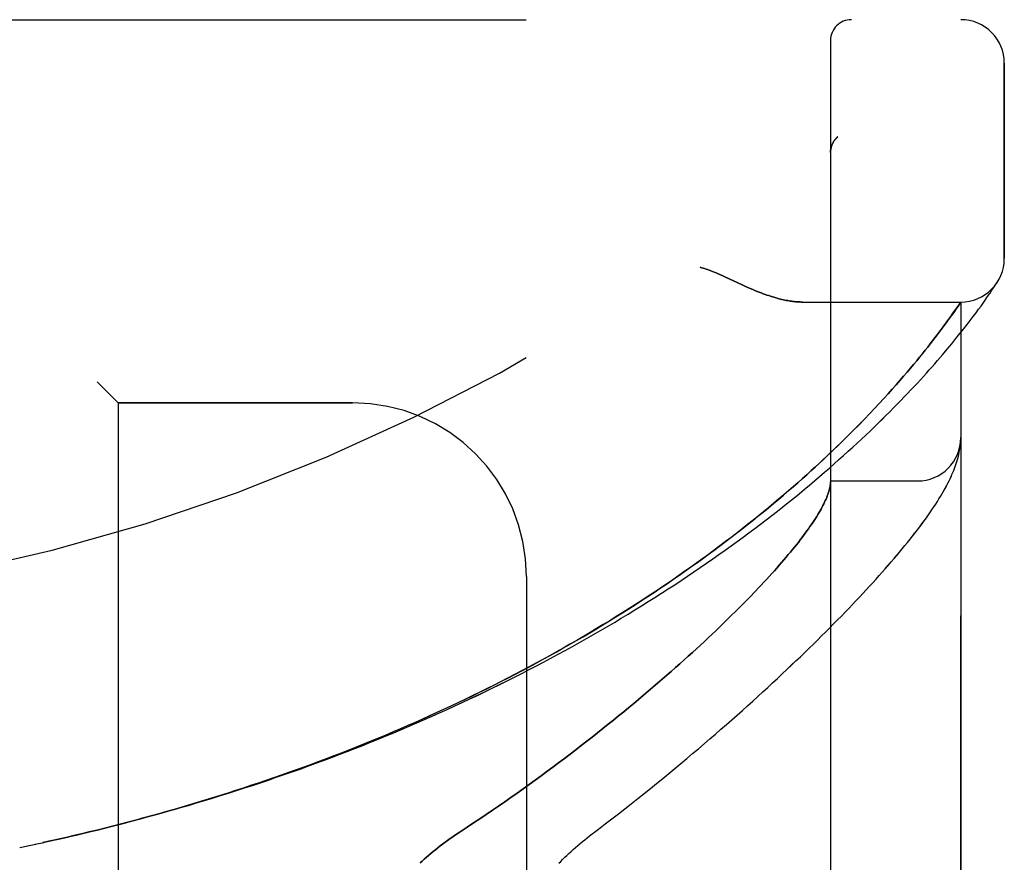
# Model space of a CAD drawing. Header units: inches. Extents: x 0 to 262, y 0 to 169.
# Tile 278 of 284: x 137.07 to 138.49, y 116.49 to 117.7. Entities that reach past the tile are written whole.
import ezdxf

# ---------------------------------------------------------------- set-up
doc = ezdxf.new("R2010")
doc.units = ezdxf.units.IN
doc.header["$LTSCALE"] = 14.384615
doc.header["$MEASUREMENT"] = 0
doc.linetypes.add('HIDDEN', pattern=[0.2, 0.1, -0.1])
doc.layers.add('LEFTHAND_DOOR_ASSEMBLY', color=7, linetype='CONTINUOUS')
doc.layers.add('RIGHTHAND_DOOR_ASSEMBLY', color=7, linetype='CONTINUOUS')

msp = doc.modelspace()

# ---------------------------------------------------------------- linework, layer by layer
at = {"layer": 'LEFTHAND_DOOR_ASSEMBLY', "color": 8, "linetype": 'HIDDEN'}
for p, q in [((136.3642, 117.7018), (138.4279, 117.7018)), ((138.2404, 115.0293), (138.2404, 117.6718)), ((138.4904, 117.358), (138.4904, 117.6393)), ((138.2507, 117.5331), (138.2505, 117.533)), ((138.2404, 117.5107), (138.2404, 117.5105)), ((138.0892, 117.3314), (138.1059, 117.3236)), ((138.1059, 117.3236), (138.1141, 117.3199)), ((138.4727, 117.3124), (138.475, 117.3158)), ((138.475, 117.3158), (138.4768, 117.3186)), ((138.4768, 117.3186), (138.4787, 117.3215)), ((138.4787, 117.3215), (138.4807, 117.3245)), ((138.4804, 117.324), (138.4801, 117.3236)), ((138.4804, 117.324), (138.4807, 117.3245)), ((138.4628, 117.2981), (138.4654, 117.3018)), ((138.4654, 117.3018), (138.4678, 117.3052)), ((138.4678, 117.3052), (138.4699, 117.3083)), ((138.4699, 117.3083), (138.4727, 117.3124)), ((138.1999, 117.2955), (138.4279, 117.2955)), ((138.4194, 117.2832), (138.4226, 117.2877)), ((138.4226, 117.2877), (138.4279, 117.2955)), ((138.4279, 115.4055), (138.4279, 117.2955)), ((138.4535, 117.2851), (138.4569, 117.2898)), ((138.4569, 117.2898), (138.46, 117.2941)), ((138.46, 117.2941), (138.4628, 117.2981)), ((138.4101, 117.2702), (138.4135, 117.2749)), ((138.4135, 117.2749), (138.4166, 117.2793)), ((138.4166, 117.2793), (138.4194, 117.2832)), ((138.4415, 117.2691), (138.4458, 117.2748)), ((138.4458, 117.2748), (138.4498, 117.2801)), ((138.4498, 117.2801), (138.4535, 117.2851)), ((138.3983, 117.2542), (138.4025, 117.2598)), ((138.4025, 117.2598), (138.4065, 117.2652)), ((138.4065, 117.2652), (138.4101, 117.2702)), ((138.4319, 117.2567), (138.4369, 117.2631)), ((138.4369, 117.2631), (138.4415, 117.2691)), ((138.3906, 117.2441), (138.3938, 117.2482)), ((138.3938, 117.2482), (138.3983, 117.2542)), ((138.4209, 117.2429), (138.4266, 117.25)), ((138.4266, 117.25), (138.4319, 117.2567)), ((138.3766, 117.2261), (138.3803, 117.2308)), ((138.3803, 117.2308), (138.3839, 117.2354)), ((138.3839, 117.2354), (138.3873, 117.2398)), ((138.3873, 117.2398), (138.3906, 117.2441)), ((138.4083, 117.2277), (138.4148, 117.2355)), ((138.4148, 117.2355), (138.4209, 117.2429)), ((138.3644, 117.211), (138.3686, 117.2162)), ((138.3686, 117.2162), (138.3727, 117.2212)), ((138.3727, 117.2212), (138.3766, 117.2261)), ((138.4015, 117.2196), (138.4083, 117.2277)), ((138.3553, 117.2002), (138.3599, 117.2057)), ((138.3599, 117.2057), (138.3644, 117.211)), ((138.3403, 117.1826), (138.3455, 117.1887)), ((138.3455, 117.1887), (138.3505, 117.1945)), ((138.3505, 117.1945), (138.3553, 117.2002)), ((137.1854, 117.1805), (137.2154, 117.1505)), ((138.3291, 117.17), (138.3348, 117.1764)), ((138.3348, 117.1764), (138.3403, 117.1826)), ((138.317, 117.1565), (138.3232, 117.1634)), ((138.3232, 117.1634), (138.3291, 117.17)), ((137.2154, 117.1505), (137.2154, 115.5505)), ((137.5529, 117.1505), (137.2154, 117.1505)), ((138.3037, 117.1422), (138.3105, 117.1495)), ((138.3105, 117.1495), (138.317, 117.1565)), ((138.2891, 117.1269), (138.2965, 117.1346)), ((138.2965, 117.1346), (138.3037, 117.1422)), ((138.273, 117.1105), (138.2812, 117.1188)), ((138.2812, 117.1188), (138.2891, 117.1269)), ((138.2642, 117.1018), (138.273, 117.1105)), ((138.4271, 117.0882), (138.4272, 117.0889)), ((138.4273, 117.09), (138.4274, 117.0906)), ((138.4274, 117.0906), (138.4275, 117.0913)), ((138.4275, 117.092), (138.4276, 117.0927)), ((138.4275, 117.0913), (138.4275, 117.092)), ((138.4276, 117.0933), (138.4277, 117.094)), ((138.4276, 117.0927), (138.4276, 117.0933)), ((138.4277, 117.0947), (138.4278, 117.0954)), ((138.4277, 117.094), (138.4277, 117.0947)), ((138.4269, 117.0871), (138.4271, 117.0882)), ((138.2404, 117.038), (138.3654, 117.038)), ((137.8029, 116.9005), (137.8029, 115.8005)), ((138.1323, 116.8794), (138.1237, 116.8705)), ((138.1237, 116.8705), (138.1147, 116.8613)), ((138.1054, 116.852), (138.0957, 116.8424)), ((138.1147, 116.8613), (138.1054, 116.852)), ((137.1073, 116.5177), (137.1318, 116.5231)), ((137.0739, 116.5106), (137.0854, 116.513)), ((137.085, 116.5129), (137.097, 116.5154)), ((137.0962, 116.5153), (137.1086, 116.518))]:
    msp.add_line(p, q, dxfattribs=at)
for points in [[(138.2466, 117.5287), (138.2462, 117.5283), (138.2459, 117.5278), (138.2456, 117.5273), (138.2452, 117.5268), (138.2449, 117.5263), (138.2446, 117.5258), (138.2443, 117.5252), (138.244, 117.5247), (138.2437, 117.5242), (138.2434, 117.5236), (138.2432, 117.5231), (138.2429, 117.5225), (138.2427, 117.522), (138.2425, 117.5214)], [(138.2466, 117.5287), (138.2468, 117.529), (138.247, 117.5292), (138.2472, 117.5294), (138.2473, 117.5297), (138.2475, 117.5299), (138.2477, 117.5301), (138.2479, 117.5303), (138.2481, 117.5306), (138.2483, 117.5308), (138.2485, 117.531), (138.2487, 117.5312), (138.2489, 117.5314), (138.2491, 117.5316), (138.2493, 117.5319), (138.2496, 117.5321), (138.2498, 117.5323), (138.25, 117.5325), (138.2502, 117.5327), (138.2505, 117.5329), (138.2507, 117.5331)], [(138.2425, 117.5214), (138.2422, 117.5208), (138.242, 117.5202), (138.2418, 117.5197), (138.2417, 117.5191), (138.2415, 117.5185), (138.2413, 117.5179), (138.2412, 117.5173), (138.2411, 117.5167), (138.2409, 117.5161), (138.2408, 117.5155), (138.2407, 117.5148), (138.2406, 117.5142), (138.2406, 117.5136), (138.2405, 117.513), (138.2405, 117.5124), (138.2404, 117.5117), (138.2404, 117.5111), (138.2404, 117.5107)], [(138.0529, 117.3455), (138.055, 117.3449), (138.057, 117.3443), (138.0591, 117.3436), (138.0613, 117.3429), (138.0634, 117.3422), (138.0657, 117.3414), (138.0681, 117.3405), (138.0705, 117.3395), (138.0732, 117.3384), (138.076, 117.3373), (138.079, 117.336), (138.0822, 117.3346), (138.0856, 117.3331), (138.0892, 117.3314)], [(138.1141, 117.3199), (138.1179, 117.3181), (138.1215, 117.3165), (138.125, 117.315), (138.1284, 117.3136), (138.1316, 117.3122), (138.1348, 117.3109), (138.1378, 117.3097), (138.1407, 117.3086), (138.1436, 117.3075), (138.1463, 117.3065), (138.149, 117.3056), (138.1517, 117.3047), (138.1542, 117.3038), (138.1567, 117.303), (138.1591, 117.3023), (138.1615, 117.3016), (138.1638, 117.3009), (138.1661, 117.3003), (138.1683, 117.2998), (138.1705, 117.2993), (138.1726, 117.2988), (138.1747, 117.2983), (138.1768, 117.2979), (138.1788, 117.2975), (138.1807, 117.2972), (138.1826, 117.2969), (138.1845, 117.2966), (138.1864, 117.2964), (138.1882, 117.2962), (138.1899, 117.296), (138.1917, 117.2959), (138.1934, 117.2957), (138.1951, 117.2957), (138.1967, 117.2956), (138.1983, 117.2955), (138.1999, 117.2955)], [(137.1318, 116.5231), (137.1434, 116.5258), (137.155, 116.5285), (137.1666, 116.5313), (137.1782, 116.5341), (137.1898, 116.5369), (137.2014, 116.5398), (137.213, 116.5427), (137.2245, 116.5457), (137.2361, 116.5488), (137.2477, 116.5519), (137.2593, 116.555), (137.2708, 116.5582), (137.2824, 116.5614), (137.2939, 116.5647), (137.3054, 116.568), (137.317, 116.5713), (137.3285, 116.5748), (137.34, 116.5782), (137.3515, 116.5817), (137.363, 116.5853), (137.3745, 116.5889), (137.386, 116.5926), (137.3974, 116.5963), (137.4089, 116.6), (137.4203, 116.6038), (137.4317, 116.6077), (137.4431, 116.6116), (137.4545, 116.6155), (137.4659, 116.6195), (137.4772, 116.6235), (137.4886, 116.6276), (137.4999, 116.6318), (137.5112, 116.636), (137.5225, 116.6402), (137.5337, 116.6445), (137.545, 116.6488), (137.5562, 116.6532), (137.5674, 116.6576), (137.5786, 116.6621), (137.5897, 116.6666), (137.6009, 116.6712), (137.612, 116.6758), (137.6231, 116.6804), (137.6341, 116.6851), (137.6452, 116.6899), (137.6562, 116.6947), (137.6671, 116.6995), (137.6781, 116.7044), (137.689, 116.7094), (137.6999, 116.7143), (137.7107, 116.7194), (137.7215, 116.7244), (137.7323, 116.7296), (137.7431, 116.7347), (137.7538, 116.7399), (137.7645, 116.7452), (137.7751, 116.7505), (137.7857, 116.7558), (137.7963, 116.7612), (137.8068, 116.7666), (137.8173, 116.772), (137.8277, 116.7775), (137.8381, 116.7831), (137.8484, 116.7887), (137.8587, 116.7943), (137.869, 116.7999), (137.8792, 116.8056), (137.8893, 116.8113), (137.8994, 116.8171), (137.9095, 116.8229), (137.9195, 116.8287), (137.9294, 116.8346), (137.9393, 116.8405), (137.9491, 116.8464), (137.9589, 116.8524), (137.9686, 116.8584), (137.9782, 116.8644), (137.9878, 116.8704), (137.9973, 116.8765), (138.0068, 116.8826), (138.0162, 116.8887), (138.0255, 116.8948), (138.0347, 116.901), (138.0439, 116.9072), (138.053, 116.9134), (138.062, 116.9196), (138.071, 116.9258), (138.0799, 116.932), (138.0887, 116.9383), (138.0974, 116.9446), (138.106, 116.9508), (138.1146, 116.9571), (138.123, 116.9634), (138.1314, 116.9696), (138.1397, 116.9759), (138.1479, 116.9822), (138.156, 116.9885), (138.164, 116.9947), (138.1719, 117.001), (138.1797, 117.0072), (138.1875, 117.0135), (138.1951, 117.0197), (138.2026, 117.0259), (138.2101, 117.0321), (138.2174, 117.0383), (138.2247, 117.0444), (138.2318, 117.0506), (138.2388, 117.0567), (138.2457, 117.0627), (138.2526, 117.0688), (138.2593, 117.0748), (138.2659, 117.0807), (138.2723, 117.0866), (138.2787, 117.0925), (138.285, 117.0983), (138.2911, 117.1041), (138.2972, 117.1099), (138.3031, 117.1155), (138.3089, 117.1212), (138.3146, 117.1268), (138.3202, 117.1323), (138.3257, 117.1377), (138.331, 117.1431), (138.3363, 117.1484), (138.3414, 117.1537), (138.3464, 117.1589), (138.3513, 117.164), (138.3561, 117.1691), (138.3608, 117.1741), (138.3653, 117.179), (138.3698, 117.1838), (138.3741, 117.1886), (138.3784, 117.1933), (138.3825, 117.1979), (138.3865, 117.2024), (138.3904, 117.2068), (138.3942, 117.2112), (138.4015, 117.2196)], [(137.1296, 116.5227), (137.1407, 116.5252), (137.1518, 116.5278), (137.1629, 116.5304), (137.1741, 116.5331), (137.1852, 116.5358), (137.1963, 116.5386), (137.2074, 116.5414), (137.2185, 116.5443), (137.2296, 116.5472), (137.2407, 116.5501), (137.2518, 116.5531), (137.2628, 116.5561), (137.2739, 116.5592), (137.285, 116.5623), (137.296, 116.5655), (137.3071, 116.5687), (137.3181, 116.5719), (137.3291, 116.5752), (137.3402, 116.5786), (137.3512, 116.582), (137.3622, 116.5854), (137.3731, 116.5889), (137.3841, 116.5924), (137.3951, 116.596), (137.406, 116.5996), (137.417, 116.6032), (137.4279, 116.607), (137.4388, 116.6107), (137.4497, 116.6145), (137.4605, 116.6183), (137.4714, 116.6222), (137.4822, 116.6262), (137.4931, 116.6301), (137.5039, 116.6342), (137.5147, 116.6382), (137.5254, 116.6423), (137.5362, 116.6465), (137.5469, 116.6507), (137.5576, 116.655), (137.5683, 116.6593), (137.5789, 116.6636), (137.5896, 116.668), (137.6002, 116.6724), (137.6108, 116.6769), (137.6213, 116.6814), (137.6319, 116.686), (137.6424, 116.6906), (137.6529, 116.6952), (137.6633, 116.6999), (137.6737, 116.7047), (137.6841, 116.7095), (137.6945, 116.7143), (137.7048, 116.7192), (137.7151, 116.7241), (137.7254, 116.7291), (137.7356, 116.7341), (137.7458, 116.7391), (137.756, 116.7442), (137.7661, 116.7493), (137.7762, 116.7545), (137.7863, 116.7597), (137.7963, 116.765), (137.8062, 116.7703), (137.8162, 116.7756), (137.826, 116.781), (137.8359, 116.7864), (137.8457, 116.7918), (137.8554, 116.7973), (137.8651, 116.8028), (137.8748, 116.8084), (137.8844, 116.814), (137.894, 116.8196), (137.9035, 116.8253), (137.9129, 116.831), (137.9223, 116.8367), (137.9317, 116.8425), (137.9409, 116.8483), (137.9502, 116.8541), (137.9594, 116.86), (137.9685, 116.8659), (137.9775, 116.8718), (137.9865, 116.8777), (137.9954, 116.8836), (138.0043, 116.8896), (138.0131, 116.8956), (138.0218, 116.9017), (138.0305, 116.9077), (138.039, 116.9138), (138.0476, 116.9198), (138.056, 116.9259), (138.0644, 116.932), (138.0726, 116.9381), (138.0809, 116.9442), (138.089, 116.9504), (138.097, 116.9565), (138.105, 116.9627), (138.1129, 116.9688), (138.1207, 116.9749), (138.1284, 116.9811), (138.136, 116.9872), (138.1435, 116.9933), (138.151, 116.9994), (138.1583, 117.0055), (138.1655, 117.0116), (138.1727, 117.0177), (138.1797, 117.0237), (138.1866, 117.0297), (138.1933, 117.0355), (138.1998, 117.0413), (138.2061, 117.047), (138.2123, 117.0526), (138.2183, 117.058), (138.224, 117.0633), (138.2296, 117.0685), (138.235, 117.0735), (138.2402, 117.0785), (138.2453, 117.0833), (138.2502, 117.0881), (138.255, 117.0927), (138.2642, 117.1018)], [(138.4272, 117.0889), (138.4272, 117.0893), (138.4273, 117.09)], [(138.4278, 117.0954), (138.4278, 117.0958), (138.4278, 117.0961), (138.4278, 117.0965), (138.4279, 117.0969), (138.4279, 117.0972), (138.4279, 117.0976), (138.4279, 117.098), (138.4279, 117.0984), (138.4279, 117.0987), (138.4279, 117.0991), (138.4279, 117.0995), (138.4279, 117.0997)], [(137.8937, 116.5273), (137.9067, 116.5372), (137.9163, 116.5445), (137.9258, 116.5518), (137.9352, 116.5591), (137.9445, 116.5664), (137.9538, 116.5737), (137.963, 116.581), (137.9721, 116.5883), (137.9812, 116.5955), (137.9901, 116.6028), (137.999, 116.61), (138.0078, 116.6172), (138.0164, 116.6244), (138.0251, 116.6315), (138.0336, 116.6387), (138.042, 116.6458), (138.0503, 116.6528), (138.0586, 116.6599), (138.0667, 116.6668), (138.0748, 116.6738), (138.0827, 116.6807), (138.0906, 116.6876), (138.0984, 116.6944), (138.106, 116.7012), (138.1136, 116.708), (138.1211, 116.7147), (138.1285, 116.7213), (138.1358, 116.728), (138.143, 116.7345), (138.15, 116.741), (138.157, 116.7475), (138.1639, 116.7539), (138.1707, 116.7603), (138.1774, 116.7666), (138.184, 116.7728), (138.1906, 116.779), (138.197, 116.7852), (138.2033, 116.7913), (138.2095, 116.7973), (138.2157, 116.8033), (138.2217, 116.8092), (138.2276, 116.8151), (138.2335, 116.8209), (138.2392, 116.8267), (138.2449, 116.8324), (138.2505, 116.8381), (138.256, 116.8437), (138.2614, 116.8492), (138.2667, 116.8547), (138.2719, 116.8602), (138.277, 116.8656), (138.282, 116.8709), (138.287, 116.8762), (138.2918, 116.8814), (138.2966, 116.8866), (138.3013, 116.8917), (138.3059, 116.8968), (138.3104, 116.9018), (138.3149, 116.9068), (138.3192, 116.9118), (138.3235, 116.9166), (138.3277, 116.9215), (138.3318, 116.9263), (138.3358, 116.931), (138.3398, 116.9357), (138.3437, 116.9404), (138.3475, 116.945), (138.3512, 116.9496), (138.3548, 116.9542), (138.3584, 116.9587), (138.3619, 116.9632), (138.3654, 116.9677), (138.3688, 116.9721), (138.372, 116.9765), (138.3752, 116.9809), (138.3783, 116.9851), (138.3813, 116.9893), (138.3841, 116.9934), (138.3868, 116.9973), (138.3893, 117.0012), (138.3918, 117.0049), (138.3941, 117.0086), (138.3963, 117.0121), (138.3985, 117.0156), (138.4005, 117.019), (138.4024, 117.0223), (138.4043, 117.0256), (138.406, 117.0288), (138.4077, 117.032), (138.4094, 117.0351), (138.4109, 117.0382), (138.4124, 117.0412), (138.4138, 117.0442), (138.4151, 117.0472), (138.4164, 117.0502), (138.4176, 117.0532), (138.4188, 117.0561), (138.4199, 117.059), (138.4209, 117.0619), (138.4218, 117.0648), (138.4227, 117.0677), (138.4235, 117.0706), (138.4243, 117.0735), (138.425, 117.0763), (138.4256, 117.0791), (138.4261, 117.0818), (138.4266, 117.0845), (138.4269, 117.0871)], [(138.2402, 117.034), (138.24, 117.0322), (138.2397, 117.0304), (138.2394, 117.0286), (138.239, 117.0267), (138.2385, 117.0247), (138.2379, 117.0227), (138.2372, 117.0207), (138.2365, 117.0186), (138.2357, 117.0165), (138.2349, 117.0143), (138.2339, 117.012), (138.2329, 117.0097), (138.2318, 117.0074), (138.2307, 117.005), (138.2294, 117.0026), (138.2281, 117.0001), (138.2268, 116.9975), (138.2253, 116.9949), (138.2238, 116.9923), (138.2221, 116.9896), (138.2205, 116.9868), (138.2187, 116.984), (138.2168, 116.9812), (138.2149, 116.9783), (138.2129, 116.9753), (138.2108, 116.9723), (138.2087, 116.9692), (138.2065, 116.9661), (138.2041, 116.9629), (138.2017, 116.9597), (138.1993, 116.9564), (138.1967, 116.9531), (138.1941, 116.9497), (138.1914, 116.9463), (138.1886, 116.9428), (138.1857, 116.9392), (138.1827, 116.9356), (138.1797, 116.932), (138.1765, 116.9282), (138.1733, 116.9245), (138.17, 116.9206), (138.1667, 116.9168), (138.1632, 116.9128), (138.1596, 116.9088), (138.156, 116.9048), (138.1523, 116.9007), (138.1484, 116.8965), (138.1445, 116.8923), (138.1406, 116.8881), (138.1365, 116.8838), (138.1323, 116.8794)], [(138.2404, 117.037), (138.2404, 117.0368), (138.2404, 117.0365), (138.2404, 117.0361), (138.2404, 117.0358), (138.2403, 117.0354), (138.2403, 117.0349), (138.2403, 117.0345), (138.2402, 117.034)], [(138.0957, 116.8424), (138.0857, 116.8326), (138.0805, 116.8276), (138.0752, 116.8226), (138.0699, 116.8175), (138.0644, 116.8124), (138.0589, 116.8072), (138.0532, 116.802), (138.0475, 116.7967), (138.0417, 116.7914), (138.0357, 116.786), (138.0297, 116.7805), (138.0236, 116.7751), (138.0174, 116.7695), (138.0111, 116.764), (138.0047, 116.7584), (137.9982, 116.7527), (137.9916, 116.747), (137.9849, 116.7412), (137.9781, 116.7355), (137.9713, 116.7296), (137.9643, 116.7238), (137.9573, 116.7179), (137.9501, 116.7119), (137.9429, 116.706), (137.9355, 116.7), (137.9281, 116.6939), (137.9206, 116.6879), (137.913, 116.6818), (137.9053, 116.6757), (137.8976, 116.6696), (137.8897, 116.6634), (137.8818, 116.6572), (137.8738, 116.6511), (137.8657, 116.6449), (137.8575, 116.6386), (137.8492, 116.6324), (137.8409, 116.6262), (137.8325, 116.62), (137.824, 116.6137), (137.8155, 116.6075), (137.8069, 116.6013), (137.7982, 116.5951), (137.7895, 116.5889), (137.7807, 116.5827), (137.7718, 116.5765), (137.7629, 116.5703), (137.754, 116.5642), (137.745, 116.5581), (137.736, 116.552), (137.7269, 116.546), (137.7178, 116.54), (137.7047, 116.5314)], [(137.7047, 116.5314), (137.7008, 116.5288), (137.697, 116.5262), (137.6932, 116.5236), (137.6895, 116.5209), (137.6859, 116.5182), (137.6823, 116.5155), (137.6787, 116.5128), (137.6753, 116.5101), (137.6719, 116.5074), (137.6686, 116.5047), (137.6653, 116.502), (137.6621, 116.4993), (137.659, 116.4966), (137.656, 116.4939), (137.653, 116.4912), (137.6501, 116.4885)], [(137.8494, 116.4879), (137.8522, 116.4907), (137.855, 116.4936), (137.858, 116.4965), (137.861, 116.4993), (137.864, 116.5022), (137.8671, 116.5051), (137.8703, 116.5079), (137.8735, 116.5107), (137.8768, 116.5136), (137.8801, 116.5164), (137.8834, 116.5192), (137.8868, 116.5219), (137.8903, 116.5246), (137.8937, 116.5273)]]:
    msp.add_lwpolyline(points, dxfattribs=at)
for centre, radius, start, end in [((136.4279, 119.6256), 2.7751, 270, 316.1116), ((138.2704, 117.6718), 0.03, 90, 180), ((138.4279, 117.6393), 0.0625, 0, 90), ((138.4279, 117.358), 0.0625, 270, 360), ((137.5529, 116.9005), 0.25, 0, 90), ((138.3654, 117.1005), 0.0625, 270, 360)]:
    msp.add_arc(centre, radius, start, end, dxfattribs=at)
at = {"layer": 'RIGHTHAND_DOOR_ASSEMBLY', "color": 8, "linetype": 'HIDDEN'}
for p, q in [((136.3642, 117.7018), (138.4279, 117.7018)), ((138.2404, 117.6718), (138.2404, 115.0293)), ((138.4904, 117.6393), (138.4904, 117.358)), ((138.2507, 117.5331), (138.2505, 117.533)), ((138.2404, 117.5105), (138.2404, 117.5107)), ((138.106, 117.3236), (138.0892, 117.3314)), ((138.1141, 117.3199), (138.106, 117.3236)), ((138.4727, 117.3124), (138.475, 117.3158)), ((138.475, 117.3158), (138.4768, 117.3186)), ((138.4768, 117.3186), (138.4787, 117.3215)), ((138.4787, 117.3215), (138.4804, 117.324)), ((138.4628, 117.2981), (138.4654, 117.3018)), ((138.4654, 117.3018), (138.4678, 117.3052)), ((138.4678, 117.3052), (138.4699, 117.3083)), ((138.4699, 117.3083), (138.4727, 117.3124)), ((138.1999, 117.2955), (138.4279, 117.2955)), ((138.4238, 117.2896), (138.4211, 117.2856)), ((138.4279, 117.2955), (138.4238, 117.2896)), ((138.4279, 117.2955), (138.4279, 115.4055)), ((138.4535, 117.2851), (138.4569, 117.2898)), ((138.4569, 117.2898), (138.46, 117.2941)), ((138.46, 117.2941), (138.4628, 117.2981)), ((138.4146, 117.2763), (138.4113, 117.2717)), ((138.4176, 117.2806), (138.4146, 117.2763)), ((138.4211, 117.2856), (138.4176, 117.2806)), ((138.4415, 117.2691), (138.4458, 117.2748)), ((138.4458, 117.2748), (138.4498, 117.2801)), ((138.4498, 117.2801), (138.4535, 117.2851)), ((138.4039, 117.2616), (138.3998, 117.2561)), ((138.4077, 117.2669), (138.4039, 117.2616)), ((138.4113, 117.2717), (138.4077, 117.2669)), ((138.4319, 117.2567), (138.4369, 117.2631)), ((138.4369, 117.2631), (138.4415, 117.2691)), ((138.3938, 117.2482), (138.3906, 117.2441)), ((138.4209, 117.2429), (138.4266, 117.25)), ((138.4266, 117.25), (138.4319, 117.2567)), ((138.3803, 117.2308), (138.3766, 117.2261)), ((138.3839, 117.2354), (138.3803, 117.2308)), ((138.3873, 117.2398), (138.3839, 117.2354)), ((138.3906, 117.2441), (138.3873, 117.2398)), ((138.4083, 117.2277), (138.4148, 117.2355)), ((138.4148, 117.2355), (138.4209, 117.2429)), ((138.3686, 117.2163), (138.3644, 117.2111)), ((138.3727, 117.2213), (138.3686, 117.2163)), ((138.3766, 117.2261), (138.3727, 117.2213)), ((138.4015, 117.2196), (138.4083, 117.2277)), ((138.36, 117.2058), (138.3554, 117.2003)), ((138.3644, 117.2111), (138.36, 117.2058)), ((138.3456, 117.1887), (138.3403, 117.1827)), ((138.3506, 117.1946), (138.3456, 117.1887)), ((138.3554, 117.2003), (138.3506, 117.1946)), ((137.2154, 117.1505), (137.1854, 117.1805)), ((138.3349, 117.1765), (138.3292, 117.1701)), ((138.3403, 117.1827), (138.3349, 117.1765)), ((138.3233, 117.1635), (138.3171, 117.1567)), ((138.3292, 117.1701), (138.3233, 117.1635)), ((137.2154, 117.1505), (137.2154, 115.5505)), ((137.2154, 117.1505), (137.5529, 117.1505)), ((138.3106, 117.1496), (138.3038, 117.1423)), ((138.3171, 117.1567), (138.3106, 117.1496)), ((138.2967, 117.1348), (138.2892, 117.127)), ((138.3038, 117.1423), (138.2967, 117.1348)), ((138.2814, 117.119), (138.2732, 117.1107)), ((138.2892, 117.127), (138.2814, 117.119)), ((138.2732, 117.1107), (138.2645, 117.102)), ((138.4271, 117.0882), (138.4272, 117.0889)), ((138.4272, 117.0889), (138.4273, 117.0896)), ((138.4273, 117.0903), (138.4274, 117.091)), ((138.4273, 117.0896), (138.4273, 117.0903)), ((138.4274, 117.091), (138.4275, 117.0916)), ((138.4275, 117.0916), (138.4276, 117.0923)), ((138.4276, 117.093), (138.4277, 117.0937)), ((138.4276, 117.0923), (138.4276, 117.093)), ((138.4277, 117.0944), (138.4278, 117.0951)), ((138.4277, 117.0937), (138.4277, 117.0944)), ((138.4269, 117.0871), (138.4271, 117.0882)), ((138.2404, 117.038), (138.3654, 117.038)), ((137.8029, 116.9005), (137.8029, 115.8005)), ((138.1237, 116.8705), (138.1323, 116.8794)), ((138.1147, 116.8613), (138.1237, 116.8705)), ((138.0957, 116.8424), (138.1054, 116.852)), ((138.1054, 116.852), (138.1147, 116.8613)), ((137.1318, 116.5231), (137.1185, 116.5202)), ((137.0739, 116.5106), (137.0854, 116.513)), ((137.085, 116.5129), (137.097, 116.5154)), ((137.0962, 116.5153), (137.1086, 116.518)), ((137.1202, 116.5205), (137.1073, 116.5177))]:
    msp.add_line(p, q, dxfattribs=at)
for points in [[(138.2424, 117.5213), (138.2426, 117.5219), (138.2429, 117.5224), (138.2431, 117.523), (138.2434, 117.5236), (138.2437, 117.5241), (138.244, 117.5247), (138.2443, 117.5252), (138.2446, 117.5257), (138.2449, 117.5263), (138.2452, 117.5268), (138.2456, 117.5273), (138.2459, 117.5278), (138.2463, 117.5283), (138.2466, 117.5288)], [(138.2507, 117.5331), (138.2505, 117.5329), (138.2502, 117.5327), (138.25, 117.5325), (138.2498, 117.5323), (138.2496, 117.5321), (138.2494, 117.5319), (138.2491, 117.5316), (138.2489, 117.5314), (138.2487, 117.5312), (138.2485, 117.531), (138.2483, 117.5308), (138.2481, 117.5306), (138.2479, 117.5303), (138.2477, 117.5301), (138.2475, 117.5299), (138.2473, 117.5297), (138.2472, 117.5295), (138.247, 117.5292), (138.2468, 117.529), (138.2466, 117.5288)], [(138.2404, 117.5107), (138.2404, 117.5111), (138.2404, 117.5117), (138.2405, 117.5123), (138.2405, 117.513), (138.2406, 117.5136), (138.2406, 117.5142), (138.2407, 117.5148), (138.2408, 117.5154), (138.2409, 117.516), (138.241, 117.5166), (138.2412, 117.5172), (138.2413, 117.5178), (138.2415, 117.5184), (138.2416, 117.519), (138.2418, 117.5196), (138.242, 117.5201), (138.2422, 117.5207), (138.2424, 117.5213)], [(138.0892, 117.3314), (138.0856, 117.3331), (138.0822, 117.3346), (138.079, 117.336), (138.076, 117.3373), (138.0732, 117.3384), (138.0705, 117.3395), (138.0681, 117.3405), (138.0657, 117.3414), (138.0634, 117.3422), (138.0613, 117.3429), (138.0591, 117.3436), (138.057, 117.3443), (138.055, 117.3449), (138.0529, 117.3455)], [(138.1999, 117.2955), (138.1983, 117.2955), (138.1967, 117.2956), (138.1951, 117.2957), (138.1934, 117.2957), (138.1917, 117.2959), (138.1899, 117.296), (138.1882, 117.2962), (138.1864, 117.2964), (138.1845, 117.2966), (138.1826, 117.2969), (138.1807, 117.2972), (138.1788, 117.2975), (138.1768, 117.2979), (138.1747, 117.2983), (138.1726, 117.2988), (138.1705, 117.2993), (138.1683, 117.2998), (138.1661, 117.3003), (138.1638, 117.3009), (138.1615, 117.3016), (138.1591, 117.3023), (138.1567, 117.303), (138.1542, 117.3038), (138.1517, 117.3047), (138.149, 117.3056), (138.1463, 117.3065), (138.1436, 117.3075), (138.1407, 117.3086), (138.1378, 117.3097), (138.1348, 117.3109), (138.1316, 117.3122), (138.1284, 117.3136), (138.125, 117.315), (138.1216, 117.3165), (138.1179, 117.3181), (138.1141, 117.3199)], [(138.3998, 117.2561), (138.3953, 117.2502), (138.3938, 117.2482)], [(137.1318, 116.5231), (137.1434, 116.5258), (137.155, 116.5285), (137.1666, 116.5313), (137.1782, 116.5341), (137.1898, 116.5369), (137.2014, 116.5398), (137.213, 116.5427), (137.2245, 116.5457), (137.2361, 116.5488), (137.2477, 116.5518), (137.2592, 116.555), (137.2708, 116.5582), (137.2824, 116.5614), (137.2939, 116.5647), (137.3054, 116.568), (137.317, 116.5713), (137.3285, 116.5748), (137.34, 116.5782), (137.3515, 116.5817), (137.363, 116.5853), (137.3745, 116.5889), (137.3859, 116.5926), (137.3974, 116.5963), (137.4088, 116.6), (137.4203, 116.6038), (137.4317, 116.6077), (137.4431, 116.6116), (137.4545, 116.6155), (137.4659, 116.6195), (137.4772, 116.6235), (137.4885, 116.6276), (137.4999, 116.6318), (137.5112, 116.636), (137.5225, 116.6402), (137.5337, 116.6445), (137.545, 116.6488), (137.5562, 116.6532), (137.5674, 116.6576), (137.5786, 116.6621), (137.5897, 116.6666), (137.6009, 116.6712), (137.612, 116.6758), (137.6231, 116.6804), (137.6341, 116.6851), (137.6451, 116.6899), (137.6561, 116.6947), (137.6671, 116.6995), (137.6781, 116.7044), (137.689, 116.7094), (137.6999, 116.7143), (137.7107, 116.7194), (137.7215, 116.7244), (137.7323, 116.7295), (137.7431, 116.7347), (137.7538, 116.7399), (137.7644, 116.7452), (137.7751, 116.7505), (137.7857, 116.7558), (137.7962, 116.7612), (137.8068, 116.7666), (137.8172, 116.772), (137.8277, 116.7775), (137.8381, 116.7831), (137.8484, 116.7886), (137.8587, 116.7943), (137.869, 116.7999), (137.8792, 116.8056), (137.8893, 116.8113), (137.8994, 116.8171), (137.9095, 116.8229), (137.9195, 116.8287), (137.9294, 116.8346), (137.9393, 116.8405), (137.9491, 116.8464), (137.9589, 116.8524), (137.9686, 116.8584), (137.9782, 116.8644), (137.9878, 116.8704), (137.9973, 116.8765), (138.0068, 116.8826), (138.0162, 116.8887), (138.0255, 116.8948), (138.0347, 116.901), (138.0439, 116.9072), (138.053, 116.9134), (138.062, 116.9196), (138.071, 116.9258), (138.0798, 116.932), (138.0886, 116.9383), (138.0974, 116.9445), (138.106, 116.9508), (138.1145, 116.9571), (138.123, 116.9634), (138.1314, 116.9696), (138.1397, 116.9759), (138.1479, 116.9822), (138.156, 116.9885), (138.164, 116.9947), (138.1719, 117.001), (138.1797, 117.0072), (138.1875, 117.0135), (138.1951, 117.0197), (138.2026, 117.0259), (138.2101, 117.0321), (138.2174, 117.0383), (138.2247, 117.0444), (138.2318, 117.0506), (138.2388, 117.0567), (138.2457, 117.0627), (138.2525, 117.0687), (138.2592, 117.0747), (138.2658, 117.0807), (138.2723, 117.0866), (138.2787, 117.0925), (138.285, 117.0983), (138.2911, 117.1041), (138.2972, 117.1098), (138.3031, 117.1155), (138.3089, 117.1212), (138.3146, 117.1267), (138.3202, 117.1323), (138.3257, 117.1377), (138.331, 117.1431), (138.3363, 117.1484), (138.3414, 117.1537), (138.3464, 117.1589), (138.3513, 117.164), (138.3561, 117.1691), (138.3608, 117.1741), (138.3653, 117.179), (138.3698, 117.1838), (138.3741, 117.1886), (138.3783, 117.1932), (138.3825, 117.1978), (138.3865, 117.2024), (138.3904, 117.2068), (138.3942, 117.2112), (138.4015, 117.2196)], [(138.2645, 117.102), (138.2553, 117.093), (138.2505, 117.0883), (138.2456, 117.0836), (138.2405, 117.0788), (138.2353, 117.0738), (138.2299, 117.0688), (138.2244, 117.0636), (138.2186, 117.0583), (138.2127, 117.0529), (138.2066, 117.0474), (138.2002, 117.0417), (138.1937, 117.0359), (138.187, 117.0301), (138.1802, 117.0241), (138.1732, 117.0181), (138.1661, 117.0121), (138.1588, 117.006), (138.1515, 116.9999), (138.144, 116.9937), (138.1365, 116.9876), (138.1289, 116.9815), (138.1212, 116.9753), (138.1134, 116.9692), (138.1055, 116.9631), (138.0975, 116.9569), (138.0895, 116.9508), (138.0814, 116.9446), (138.0732, 116.9385), (138.0649, 116.9324), (138.0565, 116.9263), (138.0481, 116.9202), (138.0396, 116.9141), (138.031, 116.9081), (138.0223, 116.902), (138.0136, 116.896), (138.0048, 116.89), (137.9959, 116.884), (137.987, 116.878), (137.978, 116.8721), (137.969, 116.8662), (137.9598, 116.8603), (137.9507, 116.8544), (137.9414, 116.8486), (137.9321, 116.8428), (137.9228, 116.837), (137.9134, 116.8313), (137.9039, 116.8256), (137.8944, 116.8199), (137.8849, 116.8143), (137.8753, 116.8087), (137.8656, 116.8031), (137.8559, 116.7976), (137.8461, 116.7921), (137.8363, 116.7866), (137.8265, 116.7812), (137.8166, 116.7758), (137.8067, 116.7705), (137.7967, 116.7652), (137.7867, 116.7599), (137.7766, 116.7547), (137.7665, 116.7495), (137.7564, 116.7444), (137.7462, 116.7393), (137.736, 116.7343), (137.7258, 116.7293), (137.7155, 116.7243), (137.7052, 116.7194), (137.6949, 116.7145), (137.6845, 116.7096), (137.6741, 116.7049), (137.6637, 116.7001), (137.6532, 116.6954), (137.6427, 116.6907), (137.6322, 116.6861), (137.6217, 116.6816), (137.6111, 116.677), (137.6005, 116.6725), (137.5899, 116.6681), (137.5793, 116.6637), (137.5686, 116.6594), (137.5579, 116.6551), (137.5472, 116.6508), (137.5365, 116.6466), (137.5257, 116.6425), (137.5149, 116.6383), (137.5041, 116.6343), (137.4933, 116.6302), (137.4825, 116.6263), (137.4717, 116.6223), (137.4608, 116.6184), (137.4499, 116.6146), (137.439, 116.6108), (137.4281, 116.607), (137.4172, 116.6033), (137.4062, 116.5997), (137.3953, 116.596), (137.3843, 116.5925), (137.3733, 116.5889), (137.3623, 116.5855), (137.3513, 116.582), (137.3403, 116.5786), (137.3293, 116.5753), (137.3183, 116.572), (137.3072, 116.5687), (137.2962, 116.5655), (137.2851, 116.5624), (137.274, 116.5592), (137.263, 116.5562), (137.2519, 116.5531), (137.2408, 116.5501), (137.2297, 116.5472), (137.2186, 116.5443), (137.2075, 116.5414), (137.1964, 116.5386), (137.1852, 116.5358), (137.1741, 116.5331), (137.163, 116.5304), (137.1519, 116.5278), (137.1407, 116.5252), (137.1296, 116.5227)], [(138.4278, 117.0951), (138.4278, 117.0954), (138.4278, 117.0958), (138.4278, 117.0962), (138.4278, 117.0965), (138.4279, 117.0969), (138.4279, 117.0973), (138.4279, 117.0976), (138.4279, 117.098), (138.4279, 117.0984), (138.4279, 117.0987), (138.4279, 117.0991), (138.4279, 117.0995)], [(137.8937, 116.5274), (137.9067, 116.5372), (137.9163, 116.5445), (137.9258, 116.5518), (137.9352, 116.5591), (137.9445, 116.5664), (137.9538, 116.5737), (137.963, 116.581), (137.9721, 116.5883), (137.9812, 116.5955), (137.9901, 116.6028), (137.999, 116.61), (138.0078, 116.6172), (138.0165, 116.6244), (138.0251, 116.6315), (138.0336, 116.6387), (138.042, 116.6458), (138.0503, 116.6528), (138.0586, 116.6599), (138.0667, 116.6669), (138.0748, 116.6738), (138.0827, 116.6807), (138.0906, 116.6876), (138.0984, 116.6944), (138.106, 116.7012), (138.1136, 116.708), (138.1211, 116.7147), (138.1285, 116.7214), (138.1358, 116.728), (138.143, 116.7345), (138.1501, 116.741), (138.157, 116.7475), (138.1639, 116.7539), (138.1707, 116.7603), (138.1774, 116.7666), (138.1841, 116.7728), (138.1906, 116.779), (138.197, 116.7852), (138.2033, 116.7913), (138.2095, 116.7973), (138.2157, 116.8033), (138.2217, 116.8092), (138.2276, 116.8151), (138.2335, 116.8209), (138.2393, 116.8267), (138.2449, 116.8324), (138.2505, 116.8381), (138.256, 116.8437), (138.2614, 116.8492), (138.2667, 116.8547), (138.2719, 116.8602), (138.277, 116.8656), (138.282, 116.8709), (138.287, 116.8762), (138.2918, 116.8814), (138.2966, 116.8866), (138.3013, 116.8917), (138.3059, 116.8968), (138.3104, 116.9019), (138.3149, 116.9068), (138.3192, 116.9118), (138.3235, 116.9167), (138.3277, 116.9215), (138.3318, 116.9263), (138.3359, 116.9311), (138.3398, 116.9358), (138.3437, 116.9404), (138.3475, 116.945), (138.3512, 116.9496), (138.3549, 116.9542), (138.3584, 116.9587), (138.362, 116.9632), (138.3654, 116.9677), (138.3688, 116.9722), (138.3721, 116.9766), (138.3752, 116.9809), (138.3783, 116.9852), (138.3813, 116.9893), (138.3841, 116.9934), (138.3868, 116.9974), (138.3894, 117.0012), (138.3918, 117.0049), (138.3941, 117.0086), (138.3964, 117.0121), (138.3985, 117.0156), (138.4005, 117.019), (138.4024, 117.0223), (138.4043, 117.0256), (138.4061, 117.0288), (138.4077, 117.032), (138.4094, 117.0351), (138.4109, 117.0382), (138.4124, 117.0412), (138.4138, 117.0443), (138.4151, 117.0472), (138.4164, 117.0502), (138.4176, 117.0532), (138.4188, 117.0561), (138.4199, 117.059), (138.4209, 117.0619), (138.4218, 117.0648), (138.4227, 117.0677), (138.4235, 117.0706), (138.4243, 117.0735), (138.425, 117.0763), (138.4256, 117.0791), (138.4261, 117.0818), (138.4266, 117.0845), (138.4269, 117.0871)], [(138.1323, 116.8794), (138.1365, 116.8838), (138.1406, 116.8881), (138.1445, 116.8923), (138.1484, 116.8965), (138.1523, 116.9007), (138.156, 116.9048), (138.1596, 116.9088), (138.1632, 116.9128), (138.1667, 116.9168), (138.17, 116.9206), (138.1733, 116.9245), (138.1765, 116.9282), (138.1797, 116.932), (138.1827, 116.9356), (138.1857, 116.9392), (138.1886, 116.9428), (138.1914, 116.9463), (138.1941, 116.9497), (138.1967, 116.9531), (138.1993, 116.9564), (138.2017, 116.9597), (138.2041, 116.9629), (138.2065, 116.9661), (138.2087, 116.9692), (138.2108, 116.9723), (138.2129, 116.9753), (138.2149, 116.9783), (138.2168, 116.9812), (138.2187, 116.984), (138.2205, 116.9868), (138.2221, 116.9896), (138.2238, 116.9923), (138.2253, 116.9949), (138.2268, 116.9975), (138.2281, 117.0001), (138.2294, 117.0026), (138.2307, 117.005), (138.2318, 117.0074), (138.2329, 117.0097), (138.2339, 117.012), (138.2349, 117.0143), (138.2357, 117.0165), (138.2365, 117.0186), (138.2372, 117.0207), (138.2379, 117.0227), (138.2385, 117.0247), (138.239, 117.0267), (138.2394, 117.0286), (138.2397, 117.0304), (138.24, 117.0322), (138.2402, 117.034)], [(138.2402, 117.034), (138.2403, 117.0345), (138.2403, 117.0349), (138.2403, 117.0354), (138.2404, 117.0358), (138.2404, 117.0361), (138.2404, 117.0365), (138.2404, 117.0368), (138.2404, 117.037)], [(137.7047, 116.5314), (137.7178, 116.54), (137.7269, 116.546), (137.736, 116.552), (137.745, 116.5581), (137.754, 116.5642), (137.7629, 116.5703), (137.7718, 116.5765), (137.7807, 116.5827), (137.7895, 116.5889), (137.7982, 116.5951), (137.8069, 116.6013), (137.8155, 116.6075), (137.824, 116.6137), (137.8325, 116.62), (137.8409, 116.6262), (137.8492, 116.6324), (137.8575, 116.6386), (137.8657, 116.6449), (137.8738, 116.6511), (137.8818, 116.6572), (137.8897, 116.6634), (137.8976, 116.6696), (137.9053, 116.6757), (137.913, 116.6818), (137.9206, 116.6879), (137.9281, 116.6939), (137.9355, 116.7), (137.9429, 116.706), (137.9501, 116.7119), (137.9573, 116.7179), (137.9643, 116.7238), (137.9713, 116.7296), (137.9781, 116.7355), (137.9849, 116.7412), (137.9916, 116.747), (137.9982, 116.7527), (138.0047, 116.7584), (138.0111, 116.764), (138.0174, 116.7695), (138.0236, 116.7751), (138.0297, 116.7805), (138.0357, 116.786), (138.0417, 116.7914), (138.0475, 116.7967), (138.0532, 116.802), (138.0589, 116.8072), (138.0644, 116.8124), (138.0699, 116.8175), (138.0752, 116.8226), (138.0805, 116.8276), (138.0857, 116.8326), (138.0957, 116.8424)], [(137.6501, 116.4885), (137.653, 116.4912), (137.656, 116.4939), (137.659, 116.4966), (137.6621, 116.4993), (137.6653, 116.502), (137.6686, 116.5047), (137.6719, 116.5074), (137.6753, 116.5101), (137.6787, 116.5128), (137.6823, 116.5155), (137.6859, 116.5182), (137.6895, 116.5209), (137.6932, 116.5236), (137.697, 116.5262), (137.7008, 116.5288), (137.7047, 116.5314)], [(137.8494, 116.4879), (137.8522, 116.4907), (137.855, 116.4936), (137.858, 116.4965), (137.861, 116.4993), (137.864, 116.5022), (137.8671, 116.5051), (137.8703, 116.5079), (137.8735, 116.5108), (137.8768, 116.5136), (137.8801, 116.5164), (137.8834, 116.5192), (137.8868, 116.5219), (137.8903, 116.5247), (137.8937, 116.5274)]]:
    msp.add_lwpolyline(points, dxfattribs=at)
for centre, radius, start, end in [((136.4279, 119.6256), 2.7751, 270, 316.1116), ((138.2704, 117.6718), 0.03, 90, 180), ((138.4279, 117.6393), 0.0625, 0, 90), ((138.4279, 117.358), 0.0625, 270, 360), ((137.5529, 116.9005), 0.25, 0, 90), ((138.3654, 117.1005), 0.0625, 270, 360)]:
    msp.add_arc(centre, radius, start, end, dxfattribs=at)

doc.saveas('drawing.dxf')
